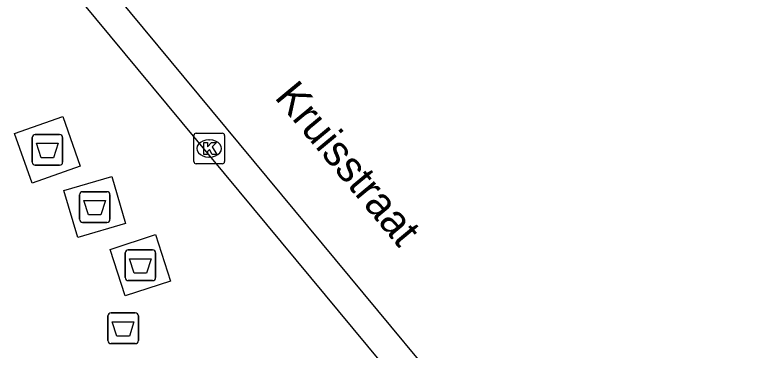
# Model space of a CAD drawing. Extents: x 160379 to 161131, y 383940 to 384849.
# Drawn here: x 160974.55 to 160998.28, y 384546.56 to 384557.5 of the extents above; entities that cross this region are included whole.
import ezdxf

# ---------------------------------------------------------------- set-up
doc = ezdxf.new("R2010")
doc.units = 0
for name, color, linetype in [('IMGEO_Afval_apart_plaats', 7, 'Continuous'), ('IMGEO_Afvalbak', 7, 'Continuous'), ('IMGEO_Fietspad_gesloten', 7, 'Continuous'), ('IMGEO_Fietspad_open', 7, 'Continuous'), ('IMGEO_Kolk', 7, 'Continuous'), ('IMGEO_Openbare_ruimte_label', 7, 'Continuous'), ('IMGEO_Voetpad_gesloten', 7, 'Continuous')]:
    doc.layers.add(name, color=color, linetype=linetype)

msp = doc.modelspace()

# ---------------------------------------------------------------- linework, layer by layer
at = {"layer": 'IMGEO_Afval_apart_plaats'}
for p, q in [((160975.126, 384552.694), (160975.126, 384553.494)), ((160975.126, 384553.494), (160975.126, 384552.694)), ((160975.226, 384553.594), (160976.016, 384553.594)), ((160976.016, 384553.594), (160975.226, 384553.594)), ((160976.116, 384553.494), (160976.116, 384552.694)), ((160976.116, 384552.694), (160976.116, 384553.494)), ((160976.016, 384552.594), (160975.226, 384552.594)), ((160975.226, 384552.594), (160976.016, 384552.594)), ((160976.667, 384550.831), (160976.667, 384551.631)), ((160976.667, 384551.631), (160976.667, 384550.831)), ((160976.767, 384551.731), (160977.557, 384551.731)), ((160977.557, 384551.731), (160976.767, 384551.731)), ((160977.657, 384551.631), (160977.657, 384550.831)), ((160977.657, 384550.831), (160977.657, 384551.631)), ((160977.557, 384550.731), (160976.767, 384550.731)), ((160976.767, 384550.731), (160977.557, 384550.731)), ((160978.152, 384548.934), (160978.152, 384549.734)), ((160978.152, 384549.734), (160978.152, 384548.934)), ((160978.252, 384549.834), (160979.042, 384549.834)), ((160979.042, 384549.834), (160978.252, 384549.834)), ((160979.142, 384549.734), (160979.142, 384548.934)), ((160979.142, 384548.934), (160979.142, 384549.734)), ((160979.042, 384548.834), (160978.252, 384548.834)), ((160978.252, 384548.834), (160979.042, 384548.834))]:
    msp.add_line(p, q, dxfattribs=at)
for points in [[(160975.269, 384553.308), (160975.973, 384553.308), (160975.824, 384552.838), (160975.418, 384552.838), (160975.269, 384553.308)], [(160976.81, 384551.445), (160977.514, 384551.445), (160977.365, 384550.975), (160976.959, 384550.975), (160976.81, 384551.445)], [(160978.295, 384549.548), (160978.999, 384549.548), (160978.85, 384549.078), (160978.444, 384549.078), (160978.295, 384549.548)]]:
    msp.add_lwpolyline(points, dxfattribs=at)
for centre, start, end in [((160975.226, 384553.494), 90, 180), ((160975.226, 384553.494), 90, 180), ((160976.016, 384553.494), 0, 90), ((160976.016, 384553.494), 360, 90), ((160975.226, 384552.694), 180, 270), ((160975.226, 384552.694), 180, 270), ((160976.016, 384552.694), 270, 0), ((160976.016, 384552.694), 270, 0), ((160976.767, 384551.631), 90, 180), ((160976.767, 384551.631), 90, 180), ((160977.557, 384551.631), 0, 90), ((160977.557, 384551.631), 360, 90), ((160976.767, 384550.831), 180, 270), ((160976.767, 384550.831), 180, 270), ((160977.557, 384550.831), 270, 0), ((160977.557, 384550.831), 270, 0), ((160978.252, 384549.734), 90, 180), ((160978.252, 384549.734), 90, 180), ((160979.042, 384549.734), 0, 90), ((160979.042, 384549.734), 360, 90), ((160978.252, 384548.934), 180, 270), ((160978.252, 384548.934), 180, 270), ((160979.042, 384548.934), 270, 0), ((160979.042, 384548.934), 270, 0)]:
    msp.add_arc(centre, 0.1, start, end, dxfattribs=at)
at = {"layer": 'IMGEO_Afvalbak'}
for p, q in [((160977.591, 384546.881), (160977.591, 384547.681)), ((160977.591, 384547.681), (160977.591, 384546.881)), ((160977.691, 384547.781), (160978.481, 384547.781)), ((160978.481, 384547.781), (160977.691, 384547.781)), ((160978.581, 384547.681), (160978.581, 384546.881)), ((160978.581, 384546.881), (160978.581, 384547.681)), ((160978.481, 384546.781), (160977.691, 384546.781)), ((160977.691, 384546.781), (160978.481, 384546.781))]:
    msp.add_line(p, q, dxfattribs=at)
msp.add_lwpolyline([(160977.734, 384547.495), (160978.438, 384547.495), (160978.289, 384547.025), (160977.883, 384547.025), (160977.734, 384547.495)], dxfattribs=at)
for centre, start, end in [((160977.691, 384547.681), 90, 180), ((160977.691, 384547.681), 90, 180), ((160978.481, 384547.681), 0, 90), ((160978.481, 384547.681), 360, 90), ((160977.691, 384546.881), 180, 270), ((160977.691, 384546.881), 180, 270), ((160978.481, 384546.881), 270, 0), ((160978.481, 384546.881), 270, 0)]:
    msp.add_arc(centre, 0.1, start, end, dxfattribs=at)
at = {"layer": 'IMGEO_Fietspad_gesloten'}
msp.add_lwpolyline([(160975.615, 384560.837), (160998.867, 384532.781), (161014.288, 384514.174)], dxfattribs=at)
at = {"layer": 'IMGEO_Fietspad_open'}
msp.add_lwpolyline([(160974.854, 384560.203), (160988.377, 384543.886)], dxfattribs=at)
at = {"layer": 'IMGEO_Kolk'}
for p, q in [((160980.387, 384552.713), (160980.387, 384553.565)), ((160980.462, 384553.639), (160981.314, 384553.639)), ((160981.388, 384553.565), (160981.388, 384552.713)), ((160980.875, 384553.419), (160980.9, 384553.419)), ((160980.898, 384552.859), (160980.873, 384552.859)), ((160981.314, 384552.639), (160980.462, 384552.639))]:
    msp.add_line(p, q, dxfattribs=at)
for points in [[(160980.387, 384552.713), (160980.387, 384553.565)], [(160980.462, 384553.639), (160981.314, 384553.639)], [(160981.388, 384553.565), (160981.388, 384552.713)], [(160980.708, 384553.339), (160980.831, 384553.339), (160980.831, 384553.188), (160980.961, 384553.339), (160981.125, 384553.339), (160980.979, 384553.188), (160981.132, 384552.939), (160980.98, 384552.939), (160980.895, 384553.103), (160980.831, 384553.036), (160980.831, 384552.939), (160980.708, 384552.939), (160980.708, 384553.339)], [(160981.314, 384552.639), (160980.462, 384552.639)]]:
    msp.add_lwpolyline(points, dxfattribs=at)
for centre, start, end in [((160980.464, 384553.563), 91.552, 178.448), ((160980.464, 384553.563), 91.552, 178.448), ((160981.312, 384553.563), 1.552, 88.448), ((160981.312, 384553.563), 1.552, 88.448), ((160980.464, 384552.715), 181.552, 268.448), ((160980.464, 384552.715), 181.552, 268.448), ((160981.312, 384552.715), 271.552, 358.448), ((160981.312, 384552.715), 271.552, 358.448)]:
    msp.add_arc(centre, 0.0765, start, end, dxfattribs=at)
for centre, major_axis, ratio, start_param, end_param in [((160980.874, 384553.139), (-0.387, 0.002), 0.722429, 4.712389, 7.853982), ((160980.899, 384553.139), (-0.39, 0.002), 0.717154, 1.570796, 4.712389)]:
    msp.add_ellipse(centre, major_axis=major_axis, ratio=ratio, start_param=start_param, end_param=end_param, dxfattribs=at)
at = {"layer": 'IMGEO_Voetpad_gesloten'}
for points in [[(160975.12, 384552.01), (160974.552, 384553.627), (160976.122, 384554.178), (160976.69, 384552.561), (160975.12, 384552.01)], [(160976.606, 384550.236), (160976.156, 384551.767), (160977.718, 384552.226), (160978.168, 384550.695), (160976.606, 384550.236)], [(160978.154, 384548.336), (160977.66, 384549.85), (160979.139, 384550.332), (160979.633, 384548.818), (160978.154, 384548.336)]]:
    msp.add_lwpolyline(points, dxfattribs=at)

# ---------------------------------------------------------------- texts
at = {"layer": 'IMGEO_Openbare_ruimte_label'}
msp.add_text('Kruisstraat', height=1, rotation=309.7249, dxfattribs=at).set_placement((160982.988, 384554.798))

doc.saveas('drawing.dxf')
